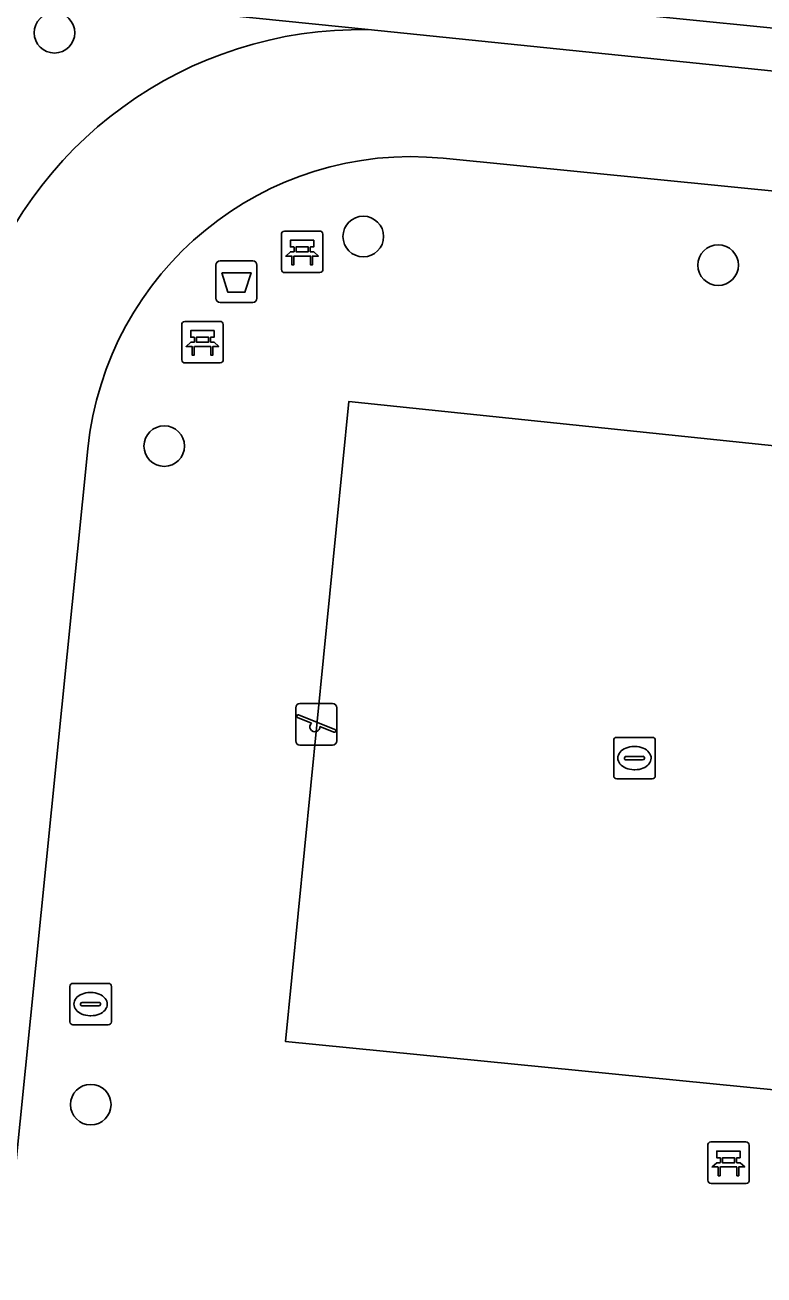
# Model space of a CAD drawing. Extents: x 160856 to 161310, y 384024 to 384878.
# Drawn here: x 161131.97 to 161149.77, y 384644.53 to 384674.64 of the extents above; entities that cross this region are included whole.
import ezdxf

# ---------------------------------------------------------------- set-up
doc = ezdxf.new("R2010")
doc.units = 0
for name, color, linetype in [('IMGEO_Afvalbak', 7, 'Continuous'), ('IMGEO_Bank', 7, 'Continuous'), ('IMGEO_Boom', 7, 'Continuous'), ('IMGEO_Groenvoorziening', 7, 'Continuous'), ('IMGEO_Haag', 7, 'Continuous'), ('IMGEO_Hek', 7, 'Continuous'), ('IMGEO_Kolk', 7, 'Continuous'), ('IMGEO_Rioolput', 7, 'Continuous'), ('IMGEO_Speelvoorziening', 7, 'Continuous'), ('IMGEO_Terreindeel_open', 7, 'Continuous'), ('IMGEO_Voetpad_gesloten', 7, 'Continuous'), ('IMGEO_Voetpad_open', 7, 'Continuous')]:
    doc.layers.add(name, color=color, linetype=linetype)

msp = doc.modelspace()

# ---------------------------------------------------------------- linework, layer by layer
at = {"layer": 'IMGEO_Afvalbak'}
for p, q in [((161136.567, 384668.061), (161136.567, 384668.861)), ((161136.567, 384668.861), (161136.567, 384668.061)), ((161136.667, 384668.961), (161137.457, 384668.961)), ((161137.457, 384668.961), (161136.667, 384668.961)), ((161137.557, 384668.861), (161137.557, 384668.061)), ((161137.557, 384668.061), (161137.557, 384668.861)), ((161137.457, 384667.961), (161136.667, 384667.961)), ((161136.667, 384667.961), (161137.457, 384667.961))]:
    msp.add_line(p, q, dxfattribs=at)
msp.add_lwpolyline([(161136.71, 384668.675), (161137.414, 384668.675), (161137.265, 384668.205), (161136.859, 384668.205), (161136.71, 384668.675)], dxfattribs=at)
for centre, start, end in [((161136.667, 384668.861), 90, 180), ((161136.667, 384668.861), 90, 180), ((161137.457, 384668.861), 0, 90), ((161137.457, 384668.861), 360, 90), ((161136.667, 384668.061), 180, 270), ((161136.667, 384668.061), 180, 270), ((161137.457, 384668.061), 270, 0), ((161137.457, 384668.061), 270, 0)]:
    msp.add_arc(centre, 0.1, start, end, dxfattribs=at)
at = {"layer": 'IMGEO_Bank'}
for p, q in [((161138.221, 384669.68), (161139.062, 384669.68)), ((161139.062, 384669.68), (161138.221, 384669.68)), ((161138.146, 384668.755), (161138.146, 384669.596)), ((161138.146, 384669.596), (161138.146, 384668.755)), ((161139.146, 384669.605), (161139.146, 384668.764)), ((161139.146, 384668.764), (161139.146, 384669.605)), ((161138.843, 384669.078), (161138.45, 384669.078)), ((161138.455, 384669.186), (161138.455, 384669.292)), ((161138.499, 384669.292), (161138.499, 384669.186)), ((161138.787, 384669.298), (161138.505, 384669.298)), ((161138.505, 384669.18), (161138.787, 384669.18)), ((161138.793, 384669.186), (161138.793, 384669.292)), ((161138.837, 384669.292), (161138.837, 384669.186)), ((161139.071, 384668.68), (161138.23, 384668.68)), ((161138.23, 384668.68), (161139.071, 384668.68)), ((161135.745, 384666.578), (161135.745, 384667.419)), ((161135.745, 384667.419), (161135.745, 384666.578)), ((161135.82, 384667.503), (161136.661, 384667.503)), ((161136.661, 384667.503), (161135.82, 384667.503)), ((161136.745, 384667.428), (161136.745, 384666.587)), ((161136.745, 384666.587), (161136.745, 384667.428)), ((161136.054, 384667.009), (161136.054, 384667.115)), ((161136.098, 384667.115), (161136.098, 384667.009)), ((161136.386, 384667.121), (161136.104, 384667.121)), ((161136.104, 384667.003), (161136.386, 384667.003)), ((161136.392, 384667.009), (161136.392, 384667.115)), ((161136.436, 384667.115), (161136.436, 384667.009)), ((161136.442, 384666.901), (161136.049, 384666.901)), ((161136.67, 384666.503), (161135.829, 384666.503)), ((161135.829, 384666.503), (161136.67, 384666.503)), ((161148.488, 384647.739), (161149.329, 384647.739)), ((161149.329, 384647.739), (161148.488, 384647.739)), ((161148.413, 384646.814), (161148.413, 384647.655)), ((161148.413, 384647.655), (161148.413, 384646.814)), ((161149.413, 384647.664), (161149.413, 384646.823)), ((161149.413, 384646.823), (161149.413, 384647.664)), ((161149.11, 384647.137), (161148.717, 384647.137)), ((161148.722, 384647.245), (161148.722, 384647.351)), ((161148.766, 384647.351), (161148.766, 384647.245)), ((161149.054, 384647.357), (161148.772, 384647.357)), ((161148.772, 384647.239), (161149.054, 384647.239)), ((161149.06, 384647.245), (161149.06, 384647.351)), ((161149.104, 384647.351), (161149.104, 384647.245)), ((161149.338, 384646.739), (161148.497, 384646.739)), ((161148.497, 384646.739), (161149.338, 384646.739))]:
    msp.add_line(p, q, dxfattribs=at)
for points in [[(161138.449, 384669.298), (161138.363, 384669.298), (161138.363, 384669.459), (161138.926, 384669.459), (161138.926, 384669.298), (161138.843, 384669.298)], [(161138.393, 384669.078), (161138.251, 384669.078), (161138.363, 384669.18), (161138.449, 384669.18)], [(161138.443, 384669.071), (161138.443, 384668.864), (161138.4, 384668.864), (161138.4, 384669.071)], [(161138.843, 384669.18), (161138.926, 384669.18), (161139.038, 384669.078), (161138.899, 384669.078)], [(161138.893, 384669.071), (161138.893, 384668.864), (161138.849, 384668.864), (161138.849, 384669.071)], [(161136.048, 384667.121), (161135.962, 384667.121), (161135.962, 384667.282), (161136.525, 384667.282), (161136.525, 384667.121), (161136.442, 384667.121)], [(161135.992, 384666.901), (161135.85, 384666.901), (161135.962, 384667.003), (161136.048, 384667.003)], [(161136.442, 384667.003), (161136.525, 384667.003), (161136.637, 384666.901), (161136.498, 384666.901)], [(161136.042, 384666.894), (161136.042, 384666.687), (161135.999, 384666.687), (161135.999, 384666.894)], [(161136.492, 384666.894), (161136.492, 384666.687), (161136.448, 384666.687), (161136.448, 384666.894)], [(161148.716, 384647.357), (161148.63, 384647.357), (161148.63, 384647.518), (161149.193, 384647.518), (161149.193, 384647.357), (161149.11, 384647.357)], [(161148.66, 384647.137), (161148.518, 384647.137), (161148.63, 384647.239), (161148.716, 384647.239)], [(161148.71, 384647.13), (161148.71, 384646.923), (161148.667, 384646.923), (161148.667, 384647.13)], [(161149.11, 384647.239), (161149.193, 384647.239), (161149.305, 384647.137), (161149.166, 384647.137)], [(161149.16, 384647.13), (161149.16, 384646.923), (161149.116, 384646.923), (161149.116, 384647.13)]]:
    msp.add_lwpolyline(points, dxfattribs=at)
for centre, radius, start, end in [((161138.224, 384669.602), 0.0779, 92.4484, 184.2845), ((161138.224, 384669.602), 0.0779, 92.4484, 184.2845), ((161139.068, 384669.602), 0.0779, 2.4484, 94.2845), ((161139.068, 384669.602), 0.0779, 2.4484, 94.2845), ((161138.393, 384669.071), 0.00671, 2.8957, 87.1043), ((161138.45, 384669.071), 0.00671, 92.8957, 177.1043), ((161138.448, 384669.291), 0.00671, 2.8957, 87.1043), ((161138.448, 384669.187), 0.00671, 272.8957, 357.1043), ((161138.505, 384669.291), 0.00671, 92.8957, 177.1043), ((161138.505, 384669.187), 0.00671, 182.8957, 267.1043), ((161138.787, 384669.291), 0.00671, 2.8957, 87.1043), ((161138.787, 384669.187), 0.00671, 272.8957, 357.1043), ((161138.844, 384669.291), 0.00671, 92.8957, 177.1043), ((161138.844, 384669.187), 0.00671, 182.8957, 267.1043), ((161138.842, 384669.071), 0.00671, 2.8957, 87.1043), ((161138.899, 384669.071), 0.00671, 92.8957, 177.1043), ((161138.224, 384668.758), 0.0779, 182.4484, 274.2845), ((161138.224, 384668.758), 0.0779, 182.4484, 274.2845), ((161139.068, 384668.758), 0.0779, 272.4484, 4.2845), ((161139.068, 384668.758), 0.0779, 272.4484, 4.2845), ((161135.823, 384667.425), 0.0779, 92.4484, 184.2845), ((161135.823, 384667.425), 0.0779, 92.4484, 184.2845), ((161136.667, 384667.425), 0.0779, 2.4484, 94.2845), ((161136.667, 384667.425), 0.0779, 2.4484, 94.2845), ((161136.047, 384667.114), 0.00671, 2.8957, 87.1043), ((161136.047, 384667.01), 0.00671, 272.8957, 357.1043), ((161136.104, 384667.114), 0.00671, 92.8957, 177.1043), ((161136.104, 384667.01), 0.00671, 182.8957, 267.1043), ((161136.386, 384667.114), 0.00671, 2.8957, 87.1043), ((161136.386, 384667.01), 0.00671, 272.8957, 357.1043), ((161136.443, 384667.114), 0.00671, 92.8957, 177.1043), ((161136.443, 384667.01), 0.00671, 182.8957, 267.1043), ((161135.992, 384666.894), 0.00671, 2.8957, 87.1043), ((161136.049, 384666.894), 0.00671, 92.8957, 177.1043), ((161136.441, 384666.894), 0.00671, 2.8957, 87.1043), ((161136.498, 384666.894), 0.00671, 92.8957, 177.1043), ((161135.823, 384666.581), 0.0779, 182.4484, 274.2845), ((161135.823, 384666.581), 0.0779, 182.4484, 274.2845), ((161136.667, 384666.581), 0.0779, 272.4484, 4.2845), ((161136.667, 384666.581), 0.0779, 272.4484, 4.2845), ((161148.491, 384647.661), 0.0779, 92.4484, 184.2845), ((161148.491, 384647.661), 0.0779, 92.4484, 184.2845), ((161149.335, 384647.661), 0.0779, 2.4484, 94.2845), ((161149.335, 384647.661), 0.0779, 2.4484, 94.2845), ((161148.66, 384647.13), 0.00671, 2.8957, 87.1043), ((161148.717, 384647.13), 0.00671, 92.8957, 177.1043), ((161148.715, 384647.35), 0.00671, 2.8957, 87.1043), ((161148.715, 384647.246), 0.00671, 272.8957, 357.1043), ((161148.772, 384647.35), 0.00671, 92.8957, 177.1043), ((161148.772, 384647.246), 0.00671, 182.8957, 267.1043), ((161149.054, 384647.35), 0.00671, 2.8957, 87.1043), ((161149.054, 384647.246), 0.00671, 272.8957, 357.1043), ((161149.111, 384647.35), 0.00671, 92.8957, 177.1043), ((161149.111, 384647.246), 0.00671, 182.8957, 267.1043), ((161149.109, 384647.13), 0.00671, 2.8957, 87.1043), ((161149.166, 384647.13), 0.00671, 92.8957, 177.1043), ((161148.491, 384646.817), 0.0779, 182.4484, 274.2845), ((161148.491, 384646.817), 0.0779, 182.4484, 274.2845), ((161149.335, 384646.817), 0.0779, 272.4484, 4.2845), ((161149.335, 384646.817), 0.0779, 272.4484, 4.2845)]:
    msp.add_arc(centre, radius, start, end, dxfattribs=at)
at = {"layer": 'IMGEO_Boom'}
for centre in [(161132.681, 384674.457), (161140.118, 384669.548), (161148.664, 384668.86), (161135.325, 384664.501), (161133.554, 384648.637)]:
    msp.add_circle(centre, 0.489, dxfattribs=at)
at = {"layer": 'IMGEO_Groenvoorziening'}
for points in [[(161140.235, 384674.533), (161131.507, 384675.427), (161130.738, 384667.615)], [(161177.562, 384667.907), (161175.792, 384668.079), (161169.378, 384668.717), (161161.096, 384669.54), (161159.063, 384669.742), (161142.043, 384671.434)], [(161133.486, 384664.435), (161130.975, 384639.545), (161130.81, 384637.903), (161130.359, 384633.395)]]:
    msp.add_lwpolyline(points, dxfattribs=at)
msp.add_lwpolyline([(161164.281, 384647.581), (161138.248, 384650.154), (161139.766, 384665.573), (161165.823, 384662.861)], close=True, dxfattribs=at)
for centre, radius, start, end in [((161140.055, 384664.802), 9.732, 88.9409, 163.2013), ((161141.268, 384663.651), 7.822, 84.3158, 174.2455)]:
    msp.add_arc(centre, radius, start, end, dxfattribs=at)
at = {"layer": 'IMGEO_Haag'}
msp.add_lwpolyline([(161140.235, 384674.533), (161131.507, 384675.427), (161130.738, 384667.615)], dxfattribs=at)
msp.add_arc((161140.055, 384664.802), 9.732, 88.9409, 163.2013, dxfattribs=at)
at = {"layer": 'IMGEO_Hek'}
for points in [[(161140.235, 384674.533), (161131.507, 384675.427), (161130.738, 384667.615)], [(161166.985, 384671.792), (161140.235, 384674.533)]]:
    msp.add_lwpolyline(points, dxfattribs=at)
at = {"layer": 'IMGEO_Kolk'}
for p, q in [((161146.148, 384656.558), (161146.148, 384657.41)), ((161146.223, 384657.484), (161147.075, 384657.484)), ((161147.149, 384657.41), (161147.149, 384656.558)), ((161146.45, 384657.027), (161146.848, 384657.027)), ((161146.636, 384657.264), (161146.661, 384657.264)), ((161146.407, 384656.978), (161146.407, 384656.99)), ((161146.845, 384656.941), (161146.447, 384656.941)), ((161146.891, 384656.99), (161146.891, 384656.978)), ((161147.075, 384656.484), (161146.223, 384656.484)), ((161146.659, 384656.704), (161146.634, 384656.704))]:
    msp.add_line(p, q, dxfattribs=at)
for points in [[(161146.148, 384656.558), (161146.148, 384657.41)], [(161146.223, 384657.484), (161147.075, 384657.484)], [(161147.149, 384657.41), (161147.149, 384656.558)], [(161147.075, 384656.484), (161146.223, 384656.484)]]:
    msp.add_lwpolyline(points, dxfattribs=at)
for centre, radius, start, end in [((161146.225, 384657.408), 0.0765, 91.552, 178.448), ((161146.225, 384657.408), 0.0765, 91.552, 178.448), ((161147.073, 384657.408), 0.0765, 1.552, 88.448), ((161147.073, 384657.408), 0.0765, 1.552, 88.448), ((161146.447, 384656.987), 0.0403, 85.8775, 175.7526), ((161146.852, 384656.989), 0.0386, 1.7309, 96.639), ((161146.444, 384656.977), 0.0366, 178.938, 274.7102), ((161146.848, 384656.984), 0.043, 264.8664, 352.4533), ((161146.225, 384656.56), 0.0765, 181.552, 268.448), ((161146.225, 384656.56), 0.0765, 181.552, 268.448), ((161147.073, 384656.56), 0.0765, 271.552, 358.448), ((161147.073, 384656.56), 0.0765, 271.552, 358.448)]:
    msp.add_arc(centre, radius, start, end, dxfattribs=at)
for centre, major_axis, ratio, start_param, end_param in [((161146.635, 384656.984), (-0.387, 0.002), 0.722429, 4.712389, 7.853982), ((161146.66, 384656.984), (-0.39, 0.002), 0.717154, 1.570796, 4.712389)]:
    msp.add_ellipse(centre, major_axis=major_axis, ratio=ratio, start_param=start_param, end_param=end_param, dxfattribs=at)
at = {"layer": 'IMGEO_Rioolput'}
for p, q in [((161133.049, 384650.632), (161133.049, 384651.484)), ((161133.124, 384651.558), (161133.976, 384651.558)), ((161133.537, 384651.338), (161133.562, 384651.338)), ((161134.05, 384651.484), (161134.05, 384650.632)), ((161133.308, 384651.052), (161133.308, 384651.064)), ((161133.746, 384651.015), (161133.348, 384651.015)), ((161133.351, 384651.101), (161133.749, 384651.101)), ((161133.792, 384651.064), (161133.792, 384651.052)), ((161133.56, 384650.778), (161133.535, 384650.778)), ((161133.976, 384650.558), (161133.124, 384650.558))]:
    msp.add_line(p, q, dxfattribs=at)
for points in [[(161133.049, 384650.632), (161133.049, 384651.484)], [(161133.124, 384651.558), (161133.976, 384651.558)], [(161134.05, 384651.484), (161134.05, 384650.632)], [(161133.976, 384650.558), (161133.124, 384650.558)]]:
    msp.add_lwpolyline(points, dxfattribs=at)
for centre, radius, start, end in [((161133.126, 384651.482), 0.0765, 91.552, 178.448), ((161133.126, 384651.482), 0.0765, 91.552, 178.448), ((161133.974, 384651.482), 0.0765, 1.552, 88.448), ((161133.974, 384651.482), 0.0765, 1.552, 88.448), ((161133.348, 384651.061), 0.0403, 85.8775, 175.7526), ((161133.345, 384651.051), 0.0366, 178.938, 274.7102), ((161133.749, 384651.058), 0.043, 264.8664, 352.4533), ((161133.753, 384651.063), 0.0386, 1.7309, 96.639), ((161133.126, 384650.634), 0.0765, 181.552, 268.448), ((161133.126, 384650.634), 0.0765, 181.552, 268.448), ((161133.974, 384650.634), 0.0765, 271.552, 358.448), ((161133.974, 384650.634), 0.0765, 271.552, 358.448)]:
    msp.add_arc(centre, radius, start, end, dxfattribs=at)
for centre, major_axis, ratio, start_param, end_param in [((161133.536, 384651.058), (-0.387, 0.002), 0.722429, 4.712389, 7.853982), ((161133.561, 384651.058), (-0.39, 0.002), 0.717154, 1.570796, 4.712389)]:
    msp.add_ellipse(centre, major_axis=major_axis, ratio=ratio, start_param=start_param, end_param=end_param, dxfattribs=at)
at = {"layer": 'IMGEO_Speelvoorziening'}
for p, q in [((161138.59, 384658.299), (161139.38, 384658.299)), ((161139.38, 384658.299), (161138.59, 384658.299)), ((161138.49, 384657.399), (161138.49, 384658.199)), ((161138.49, 384658.199), (161138.49, 384657.399)), ((161138.873, 384657.827), (161138.534, 384657.964)), ((161138.559, 384658.024), (161139.435, 384657.671)), ((161139.48, 384658.199), (161139.48, 384657.399)), ((161139.48, 384657.399), (161139.48, 384658.199)), ((161139.411, 384657.611), (161139.071, 384657.748)), ((161139.38, 384657.299), (161138.59, 384657.299)), ((161138.59, 384657.299), (161139.38, 384657.299))]:
    msp.add_line(p, q, dxfattribs=at)
for centre, radius, start, end in [((161138.59, 384658.199), 0.1, 90, 180), ((161138.59, 384658.199), 0.1, 90, 180), ((161139.38, 384658.199), 0.1, 0, 90), ((161139.38, 384658.199), 0.1, 360, 90), ((161138.547, 384657.994), 0.0327, 68.078, 248.078), ((161138.952, 384657.737), 0.12, 130.9928, 5.1632), ((161139.423, 384657.641), 0.0327, 248.078, 68.078), ((161138.59, 384657.399), 0.1, 180, 270), ((161138.59, 384657.399), 0.1, 180, 270), ((161139.38, 384657.399), 0.1, 270, 0), ((161139.38, 384657.399), 0.1, 270, 0)]:
    msp.add_arc(centre, radius, start, end, dxfattribs=at)
at = {"layer": 'IMGEO_Terreindeel_open'}
msp.add_lwpolyline([(161165.823, 384662.861), (161139.766, 384665.573), (161138.248, 384650.154), (161164.281, 384647.581)], close=True, dxfattribs=at)
at = {"layer": 'IMGEO_Voetpad_gesloten'}
for points in [[(161179.51, 384670.598), (161170.171, 384671.537), (161166.985, 384671.792), (161140.235, 384674.533)], [(161142.043, 384671.434), (161159.063, 384669.742), (161161.096, 384669.54), (161169.378, 384668.717), (161175.792, 384668.079), (161177.562, 384667.907)], [(161130.359, 384633.395), (161130.81, 384637.903), (161130.975, 384639.545), (161133.486, 384664.435)]]:
    msp.add_lwpolyline(points, dxfattribs=at)
for centre, radius, start, end in [((161140.055, 384664.802), 9.732, 88.9409, 163.2013), ((161141.268, 384663.651), 7.822, 84.3158, 174.2455)]:
    msp.add_arc(centre, radius, start, end, dxfattribs=at)
at = {"layer": 'IMGEO_Voetpad_open'}
msp.add_lwpolyline([(161131.032, 384680.485), (161130.635, 384676.509), (161167.096, 384672.86), (161167.124, 384673.139), (161170.311, 384672.817), (161170.274, 384672.515), (161189.999, 384670.565), (161193.641, 384670.215)], dxfattribs=at)
msp.add_lwpolyline([(161130.635, 384676.509), (161130.528, 384675.534), (161131.507, 384675.427), (161140.235, 384674.533), (161166.985, 384671.792), (161167.096, 384672.86)], close=True, dxfattribs=at)

doc.saveas('drawing.dxf')
